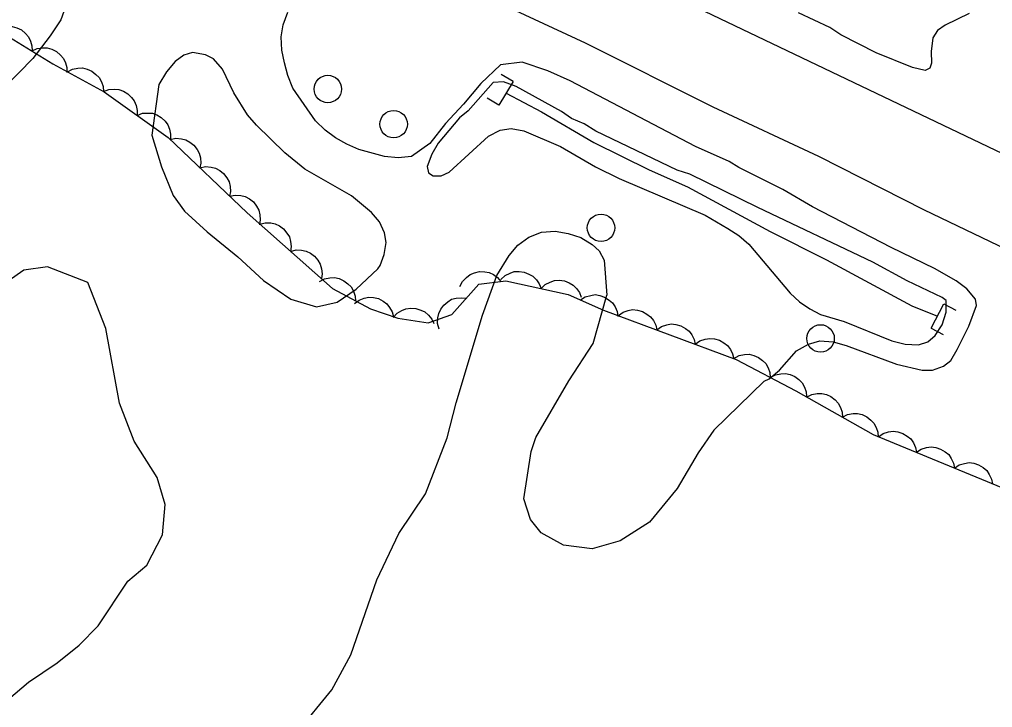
# Model space of a CAD drawing. Extents: x 282461 to 284471, y 5554090 to 5557646.
# Drawn here: x 283624.2 to 283695.2, y 5554915.9 to 5554966.1 of the extents above; entities that cross this region are included whole.
import ezdxf

# ---------------------------------------------------------------- set-up
doc = ezdxf.new("R2010")
doc.units = 0
for name, color, linetype in [('Niveau 1', 7, 'Continuous'), ('Niveau 2', 7, 'Continuous'), ('Niveau 21', 7, 'Continuous'), ('Niveau 26', 7, 'Continuous'), ('Niveau 36', 7, 'Continuous'), ('Niveau 4', 7, 'Continuous'), ('Niveau 44', 7, 'Continuous')]:
    doc.layers.add(name, color=color, linetype=linetype)

msp = doc.modelspace()

# ---------------------------------------------------------------- linework, layer by layer
at = {"layer": 'Niveau 1'}
for points in [[(283628.3, 5554969.04), (283627.23, 5554966.07), (283626.46, 5554964.88), (283625.2, 5554963.24), (283623.13, 5554961.13)], [(283678.54, 5554939.69), (283678.89, 5554939.87), (283679.64, 5554940.51), (283680.9, 5554941.92), (283681.77, 5554942.39), (283682.58, 5554942.63), (283683.57, 5554942.58), (283684.51, 5554942.3), (283688.19, 5554940.94), (283690.05, 5554940.49), (283690.81, 5554940.5), (283691.62, 5554940.8), (283692.14, 5554941.21), (283692.6, 5554942.02), (283693.45, 5554943.71), (283694.01, 5554945.23), (283693.95, 5554945.69), (283693.3, 5554946.44), (283692.54, 5554947.01), (283690.96, 5554947.92), (283687.8, 5554949.46), (283682.06, 5554952.42), (283679.9, 5554953.68), (283676.68, 5554955.28), (283675.97, 5554955.73), (283673.52, 5554956.81), (283664.39, 5554961.6), (283662.75, 5554962.34), (283660.88, 5554962.96), (283659.31, 5554962.77), (283657.88, 5554961.42), (283656.61, 5554959.91), (283655.29, 5554958.5), (283654.15, 5554957.04), (283652.82, 5554956.1), (283651.83, 5554955.98), (283650.84, 5554956.08), (283648.97, 5554956.59), (283648.1, 5554956.99), (283647.28, 5554957.44), (283646.51, 5554958.01), (283645.81, 5554958.7), (283644.15, 5554961.07), (283643.79, 5554961.99), (283643.55, 5554962.92), (283643.37, 5554963.84), (283643.3, 5554964.83), (283643.46, 5554965.7), (283643.8, 5554966.63)], [(283693.48, 5554966.51), (283691.74, 5554965.68), (283691.17, 5554965.27), (283690.82, 5554964.74), (283690.72, 5554963.76), (283690.73, 5554962.89), (283690.62, 5554962.54), (283690.27, 5554962.36), (283689.34, 5554962.58), (283686.71, 5554963.66), (283684.13, 5554964.97), (283683.31, 5554965.49), (283681.03, 5554966.57)], [(283650.35, 5554947.9), (283650.52, 5554948.13), (283650.81, 5554948.95), (283650.97, 5554949.82), (283650.85, 5554950.52), (283650.49, 5554951.32), (283649.9, 5554952.01), (283648.43, 5554953.22), (283645.04, 5554955.16), (283643.57, 5554956.36), (283641.51, 5554958.38), (283640.86, 5554959.12), (283639.85, 5554960.74), (283639.02, 5554962.47), (283638.37, 5554963.22), (283637.79, 5554963.5), (283636.85, 5554963.67), (283636.22, 5554963.49), (283635.58, 5554963.02), (283634.95, 5554962.26), (283634.38, 5554961.33), (283633.87, 5554957.64), (283634.59, 5554955.33), (283635.43, 5554953.25), (283636.26, 5554952.09), (283637.91, 5554950.6), (283640.14, 5554948.77), (283642.02, 5554947.04), (283644.01, 5554945.67), (283645.88, 5554945.11), (283647.39, 5554945.47), (283648.77, 5554946.41), (283650.35, 5554947.9)], [(283644.49, 5554914.13), (283647.01, 5554917.17), (283648.38, 5554919.73), (283650.29, 5554925.2), (283651.88, 5554928.58), (283653.83, 5554931.49), (283655.41, 5554935.57), (283656.08, 5554938.12), (283657.98, 5554944.52), (283659.03, 5554947.4), (283659.94, 5554948.86), (283660.57, 5554949.62), (283661.38, 5554950.21), (283662.3, 5554950.56), (283663.29, 5554950.63), (283664.23, 5554950.46), (283665.16, 5554950.18), (283665.98, 5554949.67), (283666.51, 5554949.21), (283666.87, 5554948.52), (283667.07, 5554945.97)], [(283678.54, 5554939.69), (283674.86, 5554936.12), (283673.72, 5554934.48), (283672.18, 5554931.86), (283670.17, 5554929.41), (283668.03, 5554928.05), (283666, 5554927.46), (283663.9, 5554927.73), (283662.26, 5554928.64), (283661.5, 5554929.62), (283661.01, 5554931.12), (283661.53, 5554934.58), (283661.89, 5554935.58), (283664.29, 5554939.72), (283666.07, 5554942.44), (283667.07, 5554945.97)]]:
    msp.add_lwpolyline(points, dxfattribs=at)
at = {"layer": 'Niveau 2'}
for points in [[(283656.31, 5554958.92), (283654.76, 5554957.05), (283654.3, 5554956.26), (283653.95, 5554955.35), (283654.06, 5554954.89), (283654.4, 5554954.67), (283654.98, 5554954.67), (283655.55, 5554954.95), (283658.42, 5554957.56), (283659.28, 5554958.01), (283660.08, 5554958.12), (283661, 5554957.95), (283663.68, 5554956.81), (283666.24, 5554955.33), (283667.95, 5554954.48), (283674.23, 5554951.8), (283675.88, 5554950.83), (283676.68, 5554950.32), (283677.42, 5554949.69), (283680.43, 5554946.11), (283681.12, 5554945.48), (283681.86, 5554944.97), (283682.65, 5554944.57), (283684.37, 5554944.06), (283687.85, 5554942.63), (283688.82, 5554942.41), (283689.79, 5554942.35), (283690.47, 5554942.57), (283690.99, 5554943.03), (283691.51, 5554943.82), (283691.8, 5554944.73), (283691.8, 5554945.58), (283691.52, 5554945.81), (283688.95, 5554947.01), (283686.45, 5554948.37), (283678.06, 5554952.36), (283673.1, 5554954.81), (283672.19, 5554955.09), (283666.26, 5554957.94), (283665.4, 5554958.46), (283664.49, 5554958.86), (283663.75, 5554959.37), (283660.44, 5554961.19), (283659.53, 5554961.53), (283658.78, 5554961.48), (283656.94, 5554959.43), (283656.31, 5554958.92)], [(283622.93, 5554916.09), (283624.89, 5554917.73), (283626.97, 5554919.14), (283628.58, 5554920.44), (283629.96, 5554921.84), (283632.13, 5554925.11), (283633.52, 5554926.28), (283634.66, 5554928.5), (283634.86, 5554930.7), (283634.26, 5554932.67), (283632.6, 5554935.33), (283631.52, 5554938.1), (283630.53, 5554943.55), (283629.21, 5554946.9), (283626.28, 5554948.04), (283624.54, 5554947.79), (283622, 5554946.02)]]:
    msp.add_lwpolyline(points, dxfattribs=at)
at = {"layer": 'Niveau 21'}
for points in [[(283619.33, 5554995.38), (283626, 5554991.56), (283636.95, 5554985.81), (283649.29, 5554979.09), (283660.09, 5554973.44), (283707.87, 5554950.59), (283715.47, 5554946.89), (283723.3, 5554943.42), (283732.31, 5554939.27), (283739.56, 5554936.03), (283748.62, 5554931.71), (283756.87, 5554928.19), (283766.29, 5554923.68), (283776.05, 5554919.42), (283818.94, 5554899.96), (283827.6, 5554896.21), (283840.02, 5554890.57), (283843.26, 5554889.2), (283857.63, 5554882.72), (283870.98, 5554876.54), (283889.1, 5554868.59), (283896.54, 5554865.24), (283906.59, 5554860.53)], [(283623.2, 5554987.33), (283624.31, 5554986.76), (283633.78, 5554981.34), (283640.75, 5554977.06), (283647.59, 5554973.3), (283657.36, 5554968.17), (283665.48, 5554964.37), (283674.78, 5554959.7), (283682.49, 5554956.12), (283690.21, 5554952.19), (283700.38, 5554947.3), (283707.17, 5554943.77), (283713.95, 5554940.52), (283740.2, 5554928.64), (283747.69, 5554924.99), (283753.83, 5554922.38)]]:
    msp.add_lwpolyline(points, dxfattribs=at)
at = {"layer": 'Niveau 26'}
for p, q in [((283660.22, 5554961.57), (283659.35, 5554962.08)), ((283660.22, 5554961.57), (283659.19, 5554959.83)), ((283659.19, 5554959.83), (283658.33, 5554960.34)), ((283690.7, 5554943.56), (283691.64, 5554945.35)), ((283691.64, 5554945.35), (283692.52, 5554944.88)), ((283690.7, 5554943.56), (283691.58, 5554943.1))]:
    msp.add_line(p, q, dxfattribs=at)
at = {"layer": 'Niveau 36'}
for centre in [(283646.715, 5554961.011), (283651.512, 5554958.447), (283666.633, 5554950.883), (283682.647, 5554942.819)]:
    msp.add_circle(centre, 1, dxfattribs=at)
at = {"layer": 'Niveau 4'}
msp.add_lwpolyline([(283659.71, 5554960.71), (283662.29, 5554959.34), (283666.1, 5554957.11), (283670.14, 5554955.12), (283672.95, 5554953.87), (283678.98, 5554950.61), (283683.08, 5554948.56), (283689.29, 5554945.19), (283691.16, 5554944.45)], dxfattribs=at)
at = {"layer": 'Niveau 44'}
for points in [[(283622.59, 5554965.36), (283622.97, 5554965.53), (283623.37, 5554965.59), (283623.7, 5554965.58), (283624.04, 5554965.48), (283624.37, 5554965.32), (283624.66, 5554965.06), (283624.88, 5554964.82), (283625.03, 5554964.5), (283625.12, 5554964.15), (283625.14, 5554963.79)], [(283623.5, 5554964.8), (283626.66, 5554962.85), (283630.4, 5554960.8), (283635.06, 5554957.48), (283640.82, 5554951.97), (283647.05, 5554946.46), (283649.83, 5554944.97), (283651.81, 5554944.29), (283654.03, 5554943.96), (283655.76, 5554944.56), (283657.72, 5554946.78), (283659.69, 5554947.03), (283664.24, 5554946.03), (283666.81, 5554944.89), (283676.5, 5554941.27), (283680.83, 5554938.99), (283686.49, 5554935.81), (283696.32, 5554931.74), (283706.16, 5554927.44), (283712.82, 5554924.26), (283717.12, 5554921.24), (283717.84, 5554918.98)], [(283625.14, 5554963.79), (283625.52, 5554963.96), (283625.92, 5554964.01), (283626.25, 5554964.01), (283626.59, 5554963.91), (283626.92, 5554963.74), (283627.21, 5554963.49), (283627.43, 5554963.25), (283627.58, 5554962.93), (283627.68, 5554962.57), (283627.69, 5554962.21)], [(283627.72, 5554962.27), (283628.09, 5554962.46), (283628.49, 5554962.53), (283628.82, 5554962.55), (283629.16, 5554962.46), (283629.5, 5554962.31), (283629.8, 5554962.08), (283630.03, 5554961.85), (283630.2, 5554961.54), (283630.32, 5554961.19), (283630.35, 5554960.83)], [(283630.35, 5554960.83), (283630.75, 5554960.98), (283631.15, 5554961), (283631.48, 5554960.98), (283631.81, 5554960.86), (283632.13, 5554960.67), (283632.4, 5554960.4), (283632.6, 5554960.14), (283632.73, 5554959.82), (283632.8, 5554959.45), (283632.8, 5554959.09)], [(283632.8, 5554959.09), (283633.19, 5554959.24), (283633.59, 5554959.26), (283633.92, 5554959.24), (283634.25, 5554959.12), (283634.57, 5554958.93), (283634.84, 5554958.66), (283635.04, 5554958.4), (283635.17, 5554958.08), (283635.25, 5554957.71), (283635.24, 5554957.35)], [(283635.22, 5554957.33), (283635.62, 5554957.42), (283636.03, 5554957.38), (283636.35, 5554957.31), (283636.66, 5554957.14), (283636.95, 5554956.91), (283637.18, 5554956.61), (283637.34, 5554956.33), (283637.42, 5554955.98), (283637.44, 5554955.61), (283637.38, 5554955.26)], [(283637.38, 5554955.26), (283637.79, 5554955.35), (283638.2, 5554955.31), (283638.52, 5554955.24), (283638.83, 5554955.07), (283639.11, 5554954.84), (283639.34, 5554954.53), (283639.51, 5554954.25), (283639.59, 5554953.91), (283639.61, 5554953.54), (283639.55, 5554953.19)], [(283639.55, 5554953.19), (283639.96, 5554953.27), (283640.36, 5554953.24), (283640.68, 5554953.17), (283640.99, 5554953), (283641.28, 5554952.77), (283641.51, 5554952.46), (283641.67, 5554952.18), (283641.75, 5554951.84), (283641.78, 5554951.47), (283641.72, 5554951.11)], [(283641.75, 5554951.15), (283642.15, 5554951.25), (283642.56, 5554951.24), (283642.88, 5554951.18), (283643.2, 5554951.02), (283643.49, 5554950.8), (283643.73, 5554950.5), (283643.91, 5554950.23), (283644, 5554949.89), (283644.04, 5554949.52), (283643.99, 5554949.16)], [(283643.99, 5554949.16), (283644.4, 5554949.27), (283644.8, 5554949.25), (283645.13, 5554949.19), (283645.44, 5554949.03), (283645.74, 5554948.81), (283645.98, 5554948.52), (283646.16, 5554948.24), (283646.25, 5554947.9), (283646.29, 5554947.53), (283646.24, 5554947.18)], [(283656.35, 5554946.61), (283656.54, 5554946.98), (283656.82, 5554947.27), (283657.08, 5554947.48), (283657.41, 5554947.61), (283657.77, 5554947.69), (283658.15, 5554947.67), (283658.47, 5554947.63), (283658.79, 5554947.47), (283659.09, 5554947.25), (283659.33, 5554946.98)], [(283659.33, 5554947.11), (283659.64, 5554947.4), (283660, 5554947.58), (283660.31, 5554947.69), (283660.66, 5554947.7), (283661.03, 5554947.65), (283661.38, 5554947.51), (283661.67, 5554947.36), (283661.92, 5554947.1), (283662.13, 5554946.8), (283662.26, 5554946.46)], [(283646.1, 5554946.97), (283646.47, 5554947.17), (283646.86, 5554947.24), (283647.19, 5554947.26), (283647.54, 5554947.18), (283647.88, 5554947.03), (283648.18, 5554946.8), (283648.41, 5554946.57), (283648.58, 5554946.26), (283648.7, 5554945.91), (283648.74, 5554945.56)], [(283662.26, 5554946.46), (283662.56, 5554946.75), (283662.93, 5554946.93), (283663.24, 5554947.04), (283663.59, 5554947.06), (283663.96, 5554947.01), (283664.31, 5554946.87), (283664.6, 5554946.71), (283664.85, 5554946.46), (283665.06, 5554946.16), (283665.19, 5554945.82)], [(283648.66, 5554945.37), (283648.99, 5554945.62), (283649.37, 5554945.76), (283649.7, 5554945.83), (283650.05, 5554945.81), (283650.4, 5554945.72), (283650.74, 5554945.54), (283651.01, 5554945.35), (283651.22, 5554945.07), (283651.4, 5554944.75), (283651.49, 5554944.4)], [(283654.83, 5554943.5), (283654.72, 5554943.91), (283654.74, 5554944.31), (283654.8, 5554944.64), (283654.95, 5554944.95), (283655.17, 5554945.25), (283655.47, 5554945.49), (283655.74, 5554945.67), (283656.08, 5554945.76), (283656.45, 5554945.79), (283656.81, 5554945.75)], [(283665.13, 5554945.64), (283665.48, 5554945.86), (283665.88, 5554945.96), (283666.2, 5554946.01), (283666.55, 5554945.95), (283666.9, 5554945.83), (283667.22, 5554945.62), (283667.47, 5554945.41), (283667.66, 5554945.11), (283667.81, 5554944.77), (283667.87, 5554944.42)], [(283651.48, 5554944.34), (283651.76, 5554944.65), (283652.11, 5554944.85), (283652.41, 5554944.98), (283652.76, 5554945.02), (283653.13, 5554945), (283653.5, 5554944.88), (283653.79, 5554944.75), (283654.06, 5554944.51), (283654.29, 5554944.22), (283654.44, 5554943.9)], [(283667.9, 5554944.48), (283668.24, 5554944.73), (283668.62, 5554944.86), (283668.94, 5554944.92), (283669.29, 5554944.88), (283669.65, 5554944.78), (283669.98, 5554944.59), (283670.24, 5554944.4), (283670.45, 5554944.12), (283670.62, 5554943.79), (283670.7, 5554943.44)], [(283670.7, 5554943.44), (283671.04, 5554943.68), (283671.43, 5554943.81), (283671.75, 5554943.87), (283672.1, 5554943.83), (283672.46, 5554943.74), (283672.79, 5554943.54), (283673.05, 5554943.35), (283673.26, 5554943.07), (283673.43, 5554942.74), (283673.51, 5554942.39)], [(283673.51, 5554942.39), (283673.85, 5554942.63), (283674.24, 5554942.76), (283674.56, 5554942.82), (283674.91, 5554942.79), (283675.27, 5554942.69), (283675.6, 5554942.49), (283675.86, 5554942.3), (283676.07, 5554942.02), (283676.23, 5554941.69), (283676.32, 5554941.34)], [(283676.33, 5554941.36), (283676.7, 5554941.56), (283677.1, 5554941.64), (283677.43, 5554941.66), (283677.77, 5554941.58), (283678.11, 5554941.43), (283678.41, 5554941.2), (283678.65, 5554940.98), (283678.82, 5554940.67), (283678.94, 5554940.32), (283678.98, 5554939.96)], [(283678.98, 5554939.96), (283679.35, 5554940.16), (283679.75, 5554940.24), (283680.08, 5554940.26), (283680.42, 5554940.18), (283680.76, 5554940.04), (283681.07, 5554939.81), (283681.3, 5554939.58), (283681.47, 5554939.27), (283681.59, 5554938.92), (283681.63, 5554938.57)], [(283681.62, 5554938.54), (283682, 5554938.73), (283682.4, 5554938.8), (283682.73, 5554938.81), (283683.07, 5554938.72), (283683.4, 5554938.57), (283683.7, 5554938.33), (283683.93, 5554938.1), (283684.09, 5554937.79), (283684.21, 5554937.43), (283684.24, 5554937.08)], [(283684.24, 5554937.08), (283684.61, 5554937.26), (283685.01, 5554937.33), (283685.34, 5554937.34), (283685.68, 5554937.26), (283686.02, 5554937.1), (283686.31, 5554936.86), (283686.54, 5554936.63), (283686.71, 5554936.32), (283686.82, 5554935.97), (283686.85, 5554935.61)], [(283686.87, 5554935.65), (283687.22, 5554935.88), (283687.61, 5554936), (283687.94, 5554936.05), (283688.28, 5554936), (283688.64, 5554935.89), (283688.96, 5554935.69), (283689.22, 5554935.49), (283689.41, 5554935.19), (283689.57, 5554934.86), (283689.64, 5554934.51)], [(283689.64, 5554934.51), (283689.99, 5554934.74), (283690.38, 5554934.85), (283690.7, 5554934.9), (283691.05, 5554934.86), (283691.4, 5554934.74), (283691.73, 5554934.54), (283691.99, 5554934.34), (283692.18, 5554934.05), (283692.34, 5554933.71), (283692.41, 5554933.36)], [(283692.41, 5554933.36), (283692.76, 5554933.59), (283693.15, 5554933.7), (283693.47, 5554933.76), (283693.82, 5554933.71), (283694.17, 5554933.6), (283694.5, 5554933.39), (283694.76, 5554933.19), (283694.95, 5554932.9), (283695.11, 5554932.56), (283695.18, 5554932.21)]]:
    msp.add_lwpolyline(points, dxfattribs=at)

doc.saveas('drawing.dxf')
